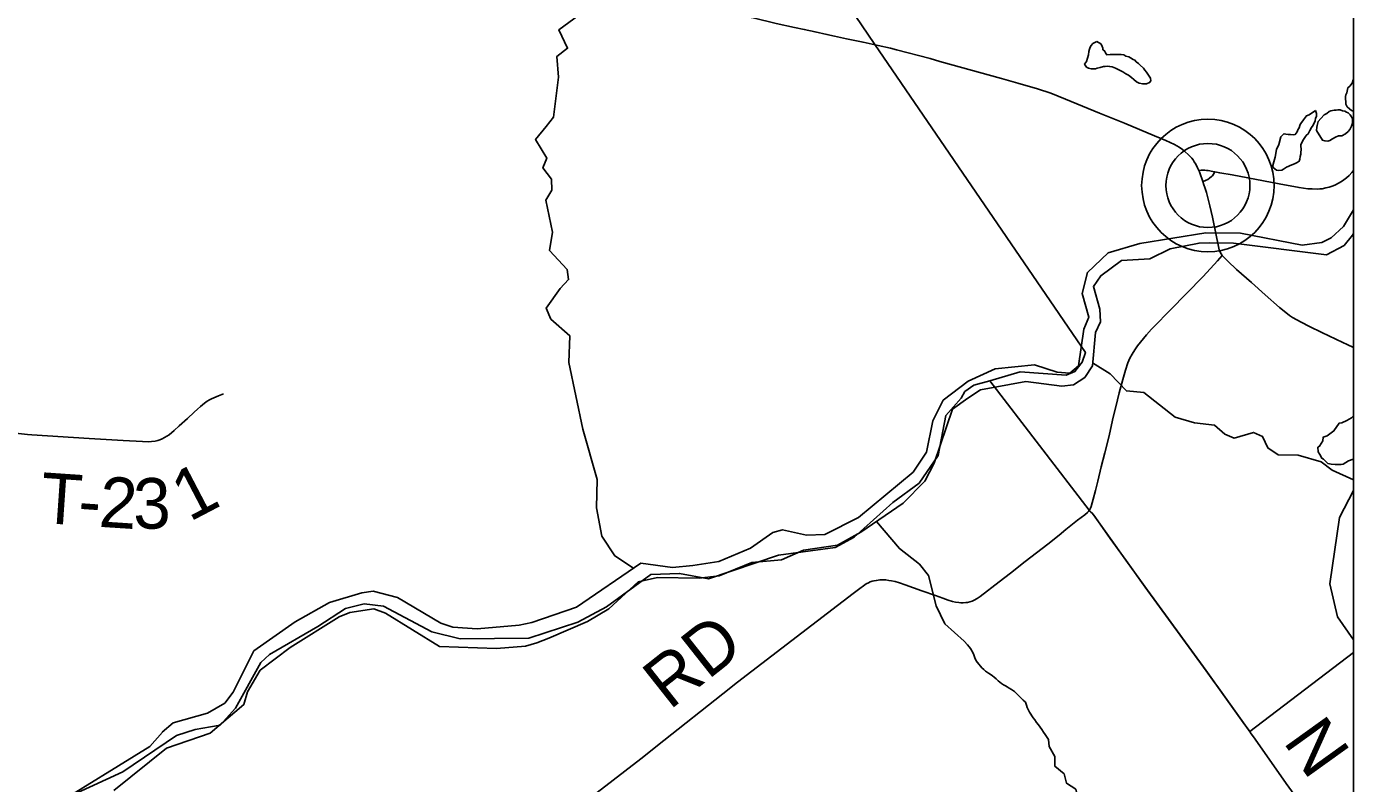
# Model space of a CAD drawing. Extents: x -1.4 to 35.4, y 0 to 22.
# Drawn here: x 14.939 to 16.43, y 15.116 to 15.966 of the extents above; entities that cross this region are included whole.
import ezdxf

# ---------------------------------------------------------------- set-up
doc = ezdxf.new("R2010")
doc.units = 0
for name, color, linetype in [('GM_X_Major_River', 7, 'Continuous'), ('GM_X_Minor_Lake', 7, 'Continuous'), ('GM_X_Minor_River', 7, 'Continuous'), ('GM_X_Township_Road', 7, 'Continuous'), ('GM_X_Township_Road_Text', 7, 'Continuous'), ('GM_X_Unincorporated', 7, 'Continuous'), ('GM_X_Unincorporated_Location', 7, 'Continuous'), ('SC_Scratch1', 7, 'Continuous'), ('SH_Border', 7, 'Continuous')]:
    doc.layers.add(name, color=color, linetype=linetype)

msp = doc.modelspace()

# ---------------------------------------------------------------- linework, layer by layer
at = {"layer": 'GM_X_Major_River'}
for points in [[(15.9971, 15.5671), (16.0274, 15.5812), (16.0718, 15.5855), (16.097, 15.5774), (16.1114, 15.5763), (16.1211, 15.5845), (16.1269, 15.6257), (16.1325, 15.6392), (16.1252, 15.6656), (16.131, 15.6894), (16.1542, 15.7112), (16.1901, 15.7218), (16.2639, 15.7339), (16.3029, 15.7334), (16.3724, 15.7201), (16.3945, 15.723), (16.4048, 15.7281), (16.4187, 15.7411), (16.4299, 15.7596)], [(15.9968, 15.5481), (16.0109, 15.5577), (16.0619, 15.5668), (16.1024, 15.5617), (16.1153, 15.563), (16.128, 15.5714), (16.1366, 15.5845), (16.1401, 15.622), (16.1457, 15.634), (16.1452, 15.6481), (16.1378, 15.6736), (16.1461, 15.6856), (16.1692, 15.7026), (16.2011, 15.7045), (16.2241, 15.7158), (16.2564, 15.7223), (16.2678, 15.7228), (16.2951, 15.7222), (16.3995, 15.7093), (16.4194, 15.7198), (16.4288, 15.7314), (16.4299, 15.7334)], [(15.9971, 15.5671), (15.9689, 15.5459), (15.9574, 15.5227), (15.9502, 15.4875), (15.9353, 15.4651), (15.8739, 15.4141), (15.8363, 15.3951), (15.8154, 15.3945), (15.7886, 15.4003), (15.7779, 15.3972), (15.7525, 15.3799), (15.7169, 15.3647), (15.688, 15.3604), (15.6652, 15.3582), (15.6293, 15.3628), (15.5573, 15.3135), (15.5072, 15.2964), (15.4928, 15.2933), (15.4457, 15.289), (15.4184, 15.2911), (15.4048, 15.2955), (15.3562, 15.3243), (15.3287, 15.3313), (15.3161, 15.3297), (15.2798, 15.3187), (15.2414, 15.2972), (15.1948, 15.2644), (15.1715, 15.2182), (15.1621, 15.2055), (15.1429, 15.1946), (15.1043, 15.1836), (15.092, 15.173)], [(15.9968, 15.5481), (15.9797, 15.5359), (15.959, 15.4752), (15.9483, 15.455), (15.9243, 15.4304), (15.8765, 15.3977), (15.8504, 15.3831), (15.812, 15.3774), (15.7875, 15.3666), (15.7541, 15.3635), (15.7173, 15.3488), (15.6949, 15.3462), (15.6483, 15.3468), (15.6266, 15.342), (15.5937, 15.3116), (15.5695, 15.2973), (15.5262, 15.2785), (15.5128, 15.2735), (15.4998, 15.2696), (15.4675, 15.2669), (15.4035, 15.2694), (15.3425, 15.3067), (15.3297, 15.3116), (15.3027, 15.3076), (15.2905, 15.3026), (15.2355, 15.2681), (15.2019, 15.2426), (15.1878, 15.2183), (15.1837, 15.2043), (15.1456, 15.1721)], [(15.0921, 15.173), (15.078, 15.1572), (14.9674, 15.089)], [(15.1456, 15.1721), (15.0966, 15.1552), (15.0377, 15.1075)]]:
    msp.add_lwpolyline(points, dxfattribs=at)
at = {"layer": 'GM_X_Minor_Lake'}
for points in [[(16.1418, 15.9487), (16.1372, 15.9465), (16.1353, 15.9442), (16.1341, 15.9423), (16.1334, 15.9401), (16.1326, 15.9374), (16.1322, 15.9336), (16.1302, 15.9264), (16.1279, 15.9234), (16.1301, 15.92), (16.1324, 15.9188), (16.1354, 15.918), (16.1377, 15.918), (16.14, 15.918), (16.1419, 15.9187), (16.1453, 15.9194), (16.1491, 15.9205), (16.151, 15.9205), (16.154, 15.9209), (16.1559, 15.9208), (16.159, 15.9201), (16.1627, 15.9189), (16.165, 15.9177), (16.168, 15.9162), (16.1707, 15.9146), (16.1741, 15.9123), (16.1771, 15.9108), (16.1805, 15.9081), (16.1831, 15.9061), (16.1861, 15.9034), (16.1891, 15.9019), (16.1933, 15.9011), (16.1975, 15.901), (16.2009, 15.9025), (16.2024, 15.9044), (16.2021, 15.9075), (16.1976, 15.9143), (16.1957, 15.9166), (16.1939, 15.9189), (16.1905, 15.922), (16.1886, 15.9239), (16.186, 15.9259), (16.1845, 15.9278), (16.1826, 15.9285), (16.1796, 15.9305), (16.1777, 15.9313), (16.1743, 15.9324), (16.172, 15.9336), (16.169, 15.934), (16.1663, 15.934), (16.1633, 15.9341), (16.1565, 15.9341), (16.1527, 15.9338), (16.1512, 15.9361), (16.1504, 15.9384), (16.1485, 15.9395), (16.1482, 15.9414), (16.1474, 15.9441), (16.1463, 15.946), (16.1418, 15.9487)], [(16.4299, 15.9059), (16.4294, 15.9055), (16.4286, 15.9021), (16.4259, 15.8987), (16.4236, 15.8968), (16.4224, 15.8911), (16.4213, 15.8889), (16.4209, 15.887), (16.4208, 15.8839), (16.4212, 15.8813), (16.4215, 15.8782), (16.423, 15.8755), (16.4253, 15.8732), (16.4275, 15.8713), (16.4299, 15.8706)], [(16.3873, 15.8714), (16.38, 15.8665), (16.377, 15.8654), (16.3739, 15.8609), (16.372, 15.8582), (16.3704, 15.8563), (16.3697, 15.8545), (16.3689, 15.8518), (16.3673, 15.8495), (16.3665, 15.8473), (16.3646, 15.8443), (16.362, 15.8439), (16.3593, 15.8443), (16.3566, 15.8443), (16.354, 15.8447), (16.3517, 15.8451), (16.3483, 15.8418), (16.3459, 15.833), (16.3436, 15.8274), (16.342, 15.8187), (16.3404, 15.8134), (16.3392, 15.8096), (16.3396, 15.8073), (16.3414, 15.8058), (16.3433, 15.8042), (16.346, 15.8038), (16.3494, 15.8041), (16.3513, 15.8053), (16.3547, 15.8075), (16.3605, 15.8101), (16.3635, 15.8112), (16.3666, 15.8127), (16.3689, 15.8142), (16.3696, 15.8165), (16.3701, 15.8195), (16.3708, 15.8222), (16.3709, 15.8248), (16.3713, 15.8267), (16.3713, 15.8286), (16.3709, 15.8305), (16.3709, 15.8328), (16.3725, 15.8366), (16.3737, 15.8385), (16.376, 15.8419), (16.3771, 15.8437), (16.379, 15.8452), (16.381, 15.8486), (16.3829, 15.852), (16.3848, 15.8547), (16.3868, 15.8596), (16.3872, 15.8626), (16.3884, 15.8645), (16.3884, 15.8679), (16.3877, 15.8702), (16.3873, 15.8714)], [(16.3882, 15.8489), (16.3886, 15.8524), (16.389, 15.8543), (16.3902, 15.8588), (16.3933, 15.8622), (16.3971, 15.8663), (16.3998, 15.8678), (16.4025, 15.8701), (16.4044, 15.8708), (16.4063, 15.8712), (16.4082, 15.8715), (16.4104, 15.8715), (16.4123, 15.8719), (16.415, 15.8718), (16.4177, 15.871), (16.4203, 15.8703), (16.4222, 15.8695), (16.4241, 15.8687), (16.4263, 15.8664), (16.4278, 15.8641), (16.4289, 15.8618), (16.4289, 15.8569), (16.4277, 15.8535), (16.4258, 15.8497), (16.4239, 15.8478), (16.4208, 15.8452), (16.417, 15.8429), (16.4132, 15.8426), (16.4097, 15.8411), (16.4063, 15.8393), (16.4033, 15.8374), (16.401, 15.8367), (16.3979, 15.8371), (16.3953, 15.8379), (16.3882, 15.8489)], [(16.4299, 15.5282), (16.4276, 15.526), (16.4226, 15.5231), (16.4169, 15.5205), (16.4138, 15.5201), (16.408, 15.5114), (16.4004, 15.5058), (16.3958, 15.5043), (16.3954, 15.5002), (16.3919, 15.4941), (16.39, 15.493), (16.3903, 15.4881), (16.3922, 15.485), (16.3944, 15.4808), (16.3963, 15.4796), (16.3993, 15.4766), (16.4012, 15.475), (16.405, 15.4739), (16.4092, 15.4738), (16.4114, 15.4738), (16.4133, 15.4738), (16.416, 15.4738), (16.4183, 15.4741), (16.4244, 15.4778), (16.4297, 15.4797), (16.4299, 15.48)]]:
    msp.add_lwpolyline(points, dxfattribs=at)
at = {"layer": 'GM_X_Minor_River'}
for points in [[(15.6212, 15.3573), (15.6004, 15.371), (15.5856, 15.3933), (15.5797, 15.4249), (15.5806, 15.4568), (15.5645, 15.5133), (15.5487, 15.5883), (15.5496, 15.6183), (15.5283, 15.6369), (15.5232, 15.6492), (15.5387, 15.6713), (15.5484, 15.6814), (15.5467, 15.6928), (15.5269, 15.714), (15.5303, 15.7345), (15.5226, 15.7707), (15.5296, 15.7819), (15.5291, 15.7941), (15.5194, 15.8068), (15.5238, 15.8177), (15.5112, 15.8388), (15.5232, 15.8531), (15.5314, 15.8639), (15.5371, 15.9087), (15.5352, 15.9319), (15.5472, 15.9411), (15.5373, 15.9618), (15.5599, 15.9781)], [(16.1369, 15.5878), (16.1568, 15.5756), (16.1748, 15.5563), (16.1944, 15.5545), (16.2297, 15.5267), (16.2512, 15.5203), (16.2739, 15.518), (16.2855, 15.5076), (16.296, 15.5033), (16.3178, 15.5098), (16.3279, 15.5051), (16.3338, 15.4924), (16.3454, 15.4847), (16.3678, 15.484), (16.3935, 15.4767), (16.4058, 15.4674), (16.4299, 15.4563)], [(16.4299, 15.4446), (16.4141, 15.4142), (16.4035, 15.3396), (16.412, 15.3026), (16.4299, 15.2768)], [(15.8942, 15.4098), (15.9199, 15.3792), (15.9424, 15.3617), (15.9524, 15.349), (15.9613, 15.3151), (15.9709, 15.2948), (15.9927, 15.2753)], [(15.9927, 15.2753), (15.9962, 15.2712), (15.9984, 15.2689), (15.9999, 15.2669), (16.0022, 15.2627), (16.0036, 15.2601), (16.0048, 15.2566), (16.0062, 15.2532), (16.0077, 15.2513), (16.0126, 15.2452), (16.0149, 15.2436), (16.0167, 15.2417), (16.0201, 15.2394), (16.022, 15.2382), (16.0243, 15.2363), (16.0265, 15.2348), (16.0284, 15.2329), (16.031, 15.2309), (16.0344, 15.2279), (16.0367, 15.2263), (16.039, 15.2251), (16.0408, 15.224), (16.0431, 15.2224), (16.0457, 15.2209), (16.0491, 15.2186), (16.0521, 15.2159), (16.054, 15.214), (16.0566, 15.2113), (16.0589, 15.209), (16.0615, 15.2067), (16.0626, 15.2033), (16.0634, 15.201), (16.0645, 15.1987), (16.066, 15.1956), (16.0701, 15.1891), (16.072, 15.1868), (16.0738, 15.1841), (16.0761, 15.1815), (16.0779, 15.1788), (16.0798, 15.1761), (16.0817, 15.1731), (16.0835, 15.1704), (16.085, 15.1681), (16.0873, 15.165), (16.088, 15.1569)], [(16.088, 15.1569), (16.0943, 15.1458), (16.0945, 15.1348), (16.105, 15.1263), (16.1076, 15.1157), (16.1181, 15.1091), (16.1203, 15.0995), (16.1301, 15.093), (16.1311, 15.0835), (16.1506, 15.0642), (16.1827, 15.0577), (16.1937, 15.0527), (16.2528, 15.0124), (16.2762, 15.0064), (16.2879, 14.9983), (16.3144, 14.963), (16.3348, 14.9556), (16.3452, 14.9437), (16.3489, 14.9307), (16.3522, 14.9189), (16.3624, 14.8873), (16.3817, 14.8563)]]:
    msp.add_lwpolyline(points, dxfattribs=at)
at = {"layer": 'GM_X_Township_Road'}
for points in [[(15.6228, 16.0234), (15.633, 16.019), (15.6477, 16.0124), (15.6691, 16.0032), (15.6904, 15.9943), (15.698, 15.9911), (15.7031, 15.9891), (15.7075, 15.9876), (15.7127, 15.9858), (15.7224, 15.983), (15.7314, 15.9807), (15.7392, 15.9788), (15.744, 15.9777), (15.7506, 15.9762), (15.7555, 15.9751), (15.7815, 15.9691), (15.8021, 15.9645), (15.813, 15.9622), (15.8251, 15.9595), (15.8385, 15.9567), (15.8469, 15.9548), (15.8603, 15.9518), (15.8791, 15.9478), (15.8927, 15.945)], [(15.8927, 15.945), (15.896, 15.9443), (15.91, 15.9411), (15.9166, 15.9395), (15.9544, 15.9295), (15.9652, 15.9264), (16.0345, 15.907), (16.053, 15.9018), (16.0751, 15.8955), (16.0899, 15.8905), (16.1066, 15.884), (16.1445, 15.8684), (16.1727, 15.8569), (16.2066, 15.8429), (16.2191, 15.8374), (16.2287, 15.8329), (16.2343, 15.83), (16.2379, 15.8274), (16.2403, 15.8254), (16.2448, 15.8212), (16.2465, 15.8195), (16.2482, 15.8176), (16.2497, 15.8157), (16.2511, 15.8136), (16.2528, 15.811), (16.2548, 15.807), (16.2559, 15.8046), (16.2562, 15.8038)], [(16.2562, 15.8038), (16.259, 15.8041), (16.2614, 15.8042), (16.263, 15.8042), (16.2648, 15.804), (16.2667, 15.8037), (16.272, 15.8027), (16.2743, 15.8022)], [(16.2562, 15.8038), (16.2568, 15.8025), (16.2578, 15.8002), (16.2586, 15.7979), (16.2597, 15.795), (16.2607, 15.7916)], [(16.2607, 15.7916), (16.2629, 15.7922), (16.2646, 15.7929), (16.2663, 15.7939), (16.2682, 15.7953), (16.2703, 15.797), (16.2714, 15.798), (16.2728, 15.7999), (16.2743, 15.8022)], [(16.2743, 15.8022), (16.2797, 15.8012), (16.2936, 15.7989), (16.3113, 15.7955), (16.3465, 15.7887), (16.3688, 15.7846), (16.3785, 15.7834), (16.3835, 15.7831), (16.3894, 15.783), (16.3921, 15.7831), (16.3946, 15.7834), (16.399, 15.7843), (16.4026, 15.7853), (16.4061, 15.7864), (16.409, 15.7875), (16.4137, 15.79), (16.4176, 15.7924), (16.422, 15.7955), (16.425, 15.7981), (16.4281, 15.8016), (16.4299, 15.804)], [(16.2607, 15.7916), (16.262, 15.7877), (16.2629, 15.7849), (16.2648, 15.7791), (16.2686, 15.7642), (16.2716, 15.7513), (16.2786, 15.7168), (16.2792, 15.7147), (16.2802, 15.7121), (16.2814, 15.7102), (16.2825, 15.7084)], [(16.1331, 15.4219), (16.1339, 15.4232), (16.1347, 15.4246), (16.1354, 15.4266), (16.1375, 15.4348), (16.14, 15.4446), (16.1426, 15.4549), (16.1466, 15.4711), (16.1506, 15.4867), (16.1554, 15.506), (16.1594, 15.5235), (16.1649, 15.5463), (16.1668, 15.554), (16.1707, 15.569), (16.1737, 15.5797), (16.1766, 15.5879), (16.1788, 15.5931), (16.1812, 15.5976), (16.1842, 15.6026), (16.1873, 15.6068), (16.1974, 15.6192), (16.2029, 15.6255), (16.2055, 15.6284), (16.2239, 15.6471), (16.261, 15.6848), (16.277, 15.7023), (16.2825, 15.7084)], [(16.2825, 15.7084), (16.2838, 15.7068), (16.2886, 15.7021), (16.2986, 15.6928), (16.3153, 15.6779), (16.3306, 15.6643), (16.3467, 15.6499), (16.3559, 15.6427), (16.3581, 15.6411), (16.3614, 15.6389), (16.3662, 15.636), (16.3711, 15.6334), (16.3804, 15.6286), (16.3943, 15.6218), (16.4179, 15.6107), (16.4229, 15.6083), (16.4299, 15.6049)], [(14.9202, 15.5096), (14.9406, 15.5074), (14.9453, 15.5071), (15.01, 15.5029), (15.048, 15.5008), (15.0697, 15.4994), (15.0761, 15.4992), (15.0797, 15.4994), (15.0839, 15.5), (15.0868, 15.5007), (15.0891, 15.5015), (15.0917, 15.5025), (15.0945, 15.504), (15.0972, 15.5055), (15.0997, 15.5071), (15.1053, 15.5119), (15.111, 15.5171), (15.1203, 15.5253), (15.1278, 15.5323), (15.1317, 15.5358), (15.135, 15.5387), (15.1395, 15.5425), (15.1425, 15.5448), (15.1449, 15.5462), (15.1471, 15.5474), (15.1551, 15.5508), (15.1609, 15.553)], [(15.5806, 15.1055), (15.6294, 15.1433), (15.6552, 15.1636), (15.7214, 15.2163), (15.7379, 15.2291), (15.7541, 15.2415), (15.8102, 15.2846), (15.8678, 15.3287), (15.8753, 15.3343), (15.8797, 15.3376), (15.8826, 15.3396), (15.8851, 15.3409), (15.8871, 15.3418), (15.8894, 15.3425), (15.8914, 15.3431), (15.8941, 15.3436), (15.898, 15.3441), (15.9017, 15.3442), (15.9048, 15.344), (15.908, 15.3436), (15.9109, 15.3431), (15.915, 15.3423), (15.92, 15.3409), (15.9262, 15.3387), (15.9452, 15.332), (15.9603, 15.3265), (15.9686, 15.3235), (15.9746, 15.3214), (15.9796, 15.3199), (15.983, 15.3192), (15.9865, 15.3187), (15.989, 15.3185), (15.9917, 15.3184), (15.9944, 15.3187), (15.9965, 15.3189), (15.9989, 15.3194), (16.0015, 15.3202), (16.0039, 15.3213), (16.0071, 15.3231), (16.0106, 15.3256), (16.0318, 15.342), (16.0447, 15.3518), (16.0613, 15.3646), (16.0865, 15.3843), (16.0994, 15.3945), (16.1069, 15.4006), (16.1199, 15.411), (16.128, 15.4172), (16.1311, 15.4197), (16.1323, 15.4208), (16.1331, 15.4219)], [(16.3143, 15.1725), (16.3137, 15.1733), (16.3063, 15.1835), (16.2763, 15.2254), (16.2738, 15.229), (16.2644, 15.2421), (16.196, 15.3361), (16.1746, 15.3659), (16.1568, 15.3906), (16.1402, 15.4141), (16.1382, 15.4168), (16.1364, 15.419), (16.135, 15.4203), (16.1331, 15.4219)], [(16.4299, 15.01), (16.4125, 15.0341), (16.394, 15.0599), (16.3789, 15.0811), (16.3681, 15.0963), (16.3544, 15.1156), (16.3194, 15.1653), (16.3143, 15.1725)]]:
    msp.add_lwpolyline(points, dxfattribs=at)
at = {"layer": 'GM_X_Unincorporated'}
for radius in [0.0744, 0.0472]:
    msp.add_circle((16.2664, 15.787), radius, dxfattribs=at)
at = {"layer": 'GM_X_Unincorporated_Location'}
msp.add_line((16.2664, 15.787), (16.2664, 15.787), dxfattribs=at)
at = {"layer": 'SC_Scratch1'}
for points in [[(15.7678, 16.1295), (15.8924, 15.9455), (16.1288, 15.5995), (16.1252, 15.5885), (16.1171, 15.578), (16.1072, 15.5739), (16.0557, 15.5776), (16.0215, 15.5678), (16.1329, 15.4224), (16.1347, 15.4208), (16.1361, 15.4195), (16.138, 15.4173), (16.1399, 15.4146), (16.1566, 15.3911), (16.1744, 15.3664), (16.1957, 15.3366), (16.2642, 15.2426), (16.2736, 15.2295), (16.2761, 15.226), (16.3061, 15.184), (16.3135, 15.1738), (16.4299, 15.2626), (16.4299, 17.5391)], [(14.9728, 15.0941), (15.0476, 15.1285), (15.1079, 15.1694), (15.1289, 15.1761), (15.146, 15.179), (15.1569, 15.1809), (15.1741, 15.2001), (15.2027, 15.2514), (15.2123, 15.2605), (15.2665, 15.2918), (15.2978, 15.3121), (15.3187, 15.3172), (15.3403, 15.3147), (15.3948, 15.2857), (15.4266, 15.2778), (15.5037, 15.2786), (15.5586, 15.2967), (15.591, 15.3139), (15.6407, 15.3502), (15.673, 15.3514), (15.7056, 15.3454), (15.784, 15.3717), (15.8479, 15.3806), (15.8689, 15.3921), (15.9125, 15.4312), (15.942, 15.4526), (15.9635, 15.4839), (15.9719, 15.5286), (15.9891, 15.5482), (15.9935, 15.5556), (16.0035, 15.5627), (16.0215, 15.5678), (16.0557, 15.5776), (16.1072, 15.5739), (16.1171, 15.578), (16.1252, 15.5885), (16.1288, 15.5995), (15.8924, 15.9455), (15.7678, 16.1295)], [(16.4299, 13.0546), (16.4299, 15.2626), (16.3135, 15.1738), (16.3061, 15.184), (16.2761, 15.226), (16.2736, 15.2295), (16.2642, 15.2426), (16.1957, 15.3366), (16.1744, 15.3664), (16.1566, 15.3911), (16.1399, 15.4146), (16.138, 15.4173), (16.1361, 15.4195), (16.1347, 15.4208), (16.1329, 15.4224), (16.0215, 15.5678), (16.0035, 15.5627), (15.9935, 15.5556), (15.9891, 15.5482), (15.9719, 15.5286), (15.9635, 15.4839), (15.942, 15.4526), (15.9125, 15.4312), (15.8689, 15.3921), (15.8479, 15.3806), (15.784, 15.3717), (15.7056, 15.3454), (15.673, 15.3514), (15.6407, 15.3502), (15.591, 15.3139), (15.5586, 15.2967), (15.5037, 15.2786), (15.4266, 15.2778), (15.3948, 15.2857), (15.3403, 15.3147), (15.3187, 15.3172), (15.2978, 15.3121), (15.2665, 15.2918), (15.2123, 15.2605), (15.2027, 15.2514), (15.1741, 15.2001), (15.1569, 15.1809), (15.146, 15.179), (15.1289, 15.1761), (15.1079, 15.1694), (15.0476, 15.1285), (14.9728, 15.0941)]]:
    msp.add_lwpolyline(points, dxfattribs=at)
at = {"layer": 'SH_Border'}
msp.add_lwpolyline([(9.6299, 19.8546), (9.6299, 13.0546), (16.4299, 13.0546), (16.4299, 19.8546)], close=True, dxfattribs=at)

# ---------------------------------------------------------------- texts
at = {"layer": 'GM_X_Township_Road_Text'}
for s, height, rotation, p in [('1', 0.0568, 27.5777, (15.1224, 15.4088)), ('T', 0.0568, 356.0713, (14.9538, 15.4083)), ('2', 0.0568, 356.2908, (15.0198, 15.4038)), ('3', 0.0568, 0.7141, (15.0595, 15.4014)), ('-', 0.0568, 356.112, (14.9963, 15.4053)), ('RD', 0.05682, 38.3525, (15.6617, 15.1972)), ('N', 0.0568, 305.6677, (16.35, 15.1624))]:
    msp.add_text(s, height=height, rotation=rotation, dxfattribs=at).set_placement(p)

doc.saveas('drawing.dxf')
